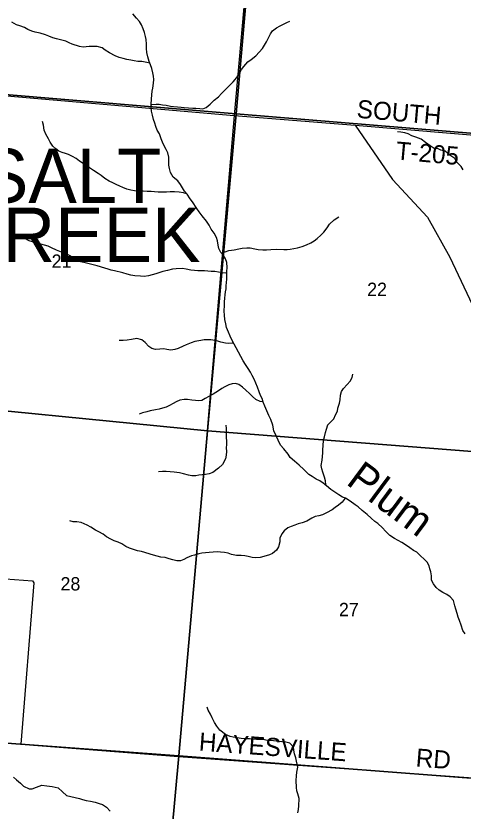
# Model space of a CAD drawing. Extents: x 1643459 to 2064572, y 425441 to 780708.
# Drawn here: x 1882681 to 1890096, y 540058 to 553249 of the extents above; entities that cross this region are included whole.
import ezdxf

# ---------------------------------------------------------------- set-up
doc = ezdxf.new("R2010")
doc.units = 0
for name, color, linetype in [('GM_X_Adjacent_County', 7, 'Continuous'), ('GM_X_Adjacent_County_Text', 7, 'Continuous'), ('GM_X_Interchange_Ramps', 7, 'Continuous'), ('GM_X_Major_River', 7, 'Continuous'), ('GM_X_Major_River_Text', 7, 'Continuous'), ('GM_X_Minor_Lake', 7, 'Continuous'), ('GM_X_Section_Text', 7, 'Continuous'), ('GM_X_State_Route', 7, 'Continuous'), ('GM_X_US_Route', 7, 'Continuous'), ('RD_X_Text', 7, 'Continuous')]:
    doc.layers.add(name, color=color, linetype=linetype)

msp = doc.modelspace()

# ---------------------------------------------------------------- linework, layer by layer
at = {"layer": 'GM_X_Major_River_Text'}
for points in [[(1886775, 556930), (1886302, 551599)], [(1886302, 551599), (1885864, 546504), (1885847, 546308)], [(1888305, 551438), (1891467, 551170)], [(1879216, 549488), (1879604, 549149), (1879778, 549056), (1880622, 548709), (1880711, 548599), (1881054, 547883), (1881016, 546490), (1881007, 545847), (1881023, 545748), (1881063, 545642), (1881112, 545558), (1881150, 545412), (1881261, 544075), (1881263, 544024), (1881311, 544000), (1882955, 543880), (1882979, 543846), (1882763, 541167)], [(1885847, 546308), (1885847, 546308), (1885378, 540966)]]:
    msp.add_lwpolyline(points, dxfattribs=at)
at = {"layer": 'GM_X_Minor_Lake'}
msp.add_lwpolyline([(1877545, 541541), (1882763, 541167), (1885378, 540966), (1890566, 540586), (1891458, 540534), (1891546, 540529), (1892911, 540445), (1894292, 540358), (1896111, 540272)], dxfattribs=at)
at = {"layer": 'GM_X_State_Route'}
for points in [[(1881436, 557422), (1886800, 556947), (1886336, 551627), (1880979, 552071)], [(1886800, 556947), (1891943, 556530), (1891491, 551199), (1886336, 551627)], [(1886336, 551627), (1885858, 546368), (1880583, 546886), (1880979, 552071)], [(1891491, 551199), (1891025, 545962), (1885858, 546368), (1886336, 551627)], [(1880583, 546886), (1885858, 546368), (1885382, 540977), (1880129, 541361)], [(1885858, 546368), (1891025, 545962), (1890589, 540577), (1885382, 540977)], [(1885382, 540977), (1884902, 535726), (1884806, 535732), (1879705, 536104), (1880129, 541361)], [(1885382, 540977), (1890589, 540577), (1890205, 535356), (1890115, 535362), (1884902, 535726)]]:
    msp.add_lwpolyline(points, close=True, dxfattribs=at)
at = {"layer": 'GM_X_US_Route'}
for points in [[(1884789, 553035), (1884763, 553101), (1884731, 553154), (1884681, 553210), (1884620, 553285)], [(1884903, 552467), (1884851, 552477), (1884770, 552491), (1884703, 552492), (1884643, 552502), (1884586, 552513), (1884518, 552525), (1884457, 552542), (1884396, 552560), (1884326, 552589), (1884235, 552636), (1884164, 552680), (1884114, 552717), (1884029, 552740), (1883969, 552740), (1883894, 552739), (1883797, 552731), (1883736, 552740), (1883615, 552781), (1883565, 552801), (1883510, 552828), (1883444, 552848), (1883357, 552869), (1883292, 552887), (1883230, 552914), (1883173, 552936), (1883082, 552963), (1883000, 552982), (1882945, 552994), (1882879, 553023), (1882824, 553059), (1882749, 553084), (1882689, 553102), (1882616, 553147)], [(1884926, 551778), (1884936, 551780), (1885005, 551784), (1885057, 551783), (1885114, 551775), (1885174, 551766), (1885243, 551754), (1885294, 551748), (1885360, 551741), (1885419, 551735), (1885473, 551728), (1885544, 551724), (1885617, 551719), (1885667, 551717), (1885732, 551712), (1885782, 551710), (1885837, 551732), (1885902, 551787), (1885970, 551853), (1886039, 551909), (1886092, 551962), (1886167, 552040), (1886223, 552094), (1886286, 552156), (1886343, 552229), (1886375, 552281), (1886422, 552359), (1886460, 552411), (1886529, 552485), (1886584, 552528), (1886657, 552588), (1886717, 552646), (1886768, 552710), (1886804, 552764), (1886837, 552819), (1886871, 552885), (1886904, 552949), (1886936, 553001), (1887003, 553051), (1887062, 553087), (1887171, 553140), (1887223, 553164)], [(1886940, 546462), (1886908, 546555), (1886876, 546621), (1886840, 546696), (1886808, 546776), (1886782, 546840), (1886764, 546901), (1886739, 546953), (1886715, 547015), (1886687, 547092), (1886661, 547158), (1886631, 547223), (1886599, 547283), (1886569, 547337), (1886534, 547398), (1886490, 547466), (1886452, 547529), (1886410, 547601), (1886333, 547742), (1886301, 547801), (1886269, 547863), (1886235, 547936), (1886204, 548004), (1886172, 548081), (1886160, 548141), (1886148, 548213), (1886140, 548285), (1886136, 548350), (1886139, 548452), (1886141, 548504), (1886147, 548566), (1886153, 548620), (1886159, 548672), (1886166, 548722), (1886170, 548773), (1886174, 548827), (1886178, 548883), (1886176, 548943), (1886176, 549011), (1886182, 549077), (1886179, 549160), (1886155, 549218), (1886122, 549272), (1886080, 549323), (1886048, 549389), (1886036, 549445), (1886024, 549518), (1886010, 549572), (1885966, 549645), (1885921, 549713), (1885883, 549776), (1885839, 549842), (1885770, 549931), (1885718, 549999), (1885680, 550054), (1885607, 550163), (1885569, 550217), (1885521, 550290), (1885478, 550342), (1885446, 550399), (1885412, 550451), (1885368, 550513), (1885289, 550576), (1885245, 550653), (1885227, 550715), (1885215, 550771), (1885217, 550835), (1885215, 550906), (1885201, 550976), (1885173, 551032), (1885133, 551105), (1885112, 551155), (1885088, 551211), (1885060, 551292), (1885026, 551356), (1885002, 551415), (1884984, 551469), (1884962, 551529), (1884944, 551600), (1884930, 551668), (1884926, 551730), (1884926, 551784), (1884928, 551867), (1884934, 551939), (1884941, 551999), (1884949, 552053), (1884963, 552135), (1884967, 552195), (1884961, 552247), (1884953, 552302), (1884933, 552376), (1884913, 552440), (1884893, 552493), (1884867, 552569), (1884851, 552643), (1884845, 552710), (1884845, 552782), (1884839, 552856), (1884829, 552906), (1884811, 552975), (1884789, 553035)], [(1885529, 550278), (1885515, 550296), (1885458, 550314), (1885391, 550325), (1885313, 550329), (1885238, 550328), (1885177, 550326), (1885097, 550323), (1885040, 550323), (1884981, 550330), (1884923, 550334), (1884860, 550337), (1884790, 550339), (1884727, 550342), (1884650, 550348), (1884586, 550359), (1884519, 550377), (1884454, 550404), (1884404, 550422), (1884343, 550455), (1884289, 550481), (1884226, 550510), (1884156, 550554), (1884097, 550603), (1884047, 550637), (1883968, 550684), (1883900, 550727), (1883815, 550789), (1883738, 550838), (1883678, 550881), (1883617, 550919), (1883553, 550952), (1883502, 550968), (1883446, 550983), (1883395, 551007), (1883343, 551042), (1883292, 551088), (1883252, 551157), (1883222, 551211), (1883176, 551290), (1883150, 551354), (1883138, 551438), (1883120, 551499)], [(1890096, 550698), (1890062, 550752), (1889994, 550825), (1889957, 550881), (1889875, 550938), (1889800, 551007), (1889725, 551023), (1889671, 551052), (1889618, 551050), (1889552, 551091), (1889471, 551147), (1889399, 551202), (1889314, 551235), (1889245, 551261), (1889187, 551292), (1889132, 551308), (1889063, 551321), (1889011, 551325)], [(1886085, 549317), (1886151, 549336), (1886213, 549356), (1886298, 549371), (1886377, 549385), (1886434, 549394), (1886508, 549404), (1886567, 549403), (1886642, 549387), (1886698, 549374), (1886773, 549370), (1886836, 549371), (1886908, 549373), (1887007, 549378), (1887126, 549375), (1887177, 549375), (1887231, 549381), (1887290, 549390), (1887349, 549404), (1887429, 549425), (1887502, 549453), (1887573, 549486), (1887624, 549516), (1887676, 549554), (1887737, 549612), (1887785, 549663), (1887840, 549733), (1887879, 549795), (1887958, 549865), (1888034, 549916)], [(1886176, 548981), (1886160, 548983), (1886104, 548988), (1886039, 548998), (1885980, 549007), (1885918, 549009), (1885861, 549013), (1885811, 549018), (1885746, 549020), (1885696, 549021), (1885641, 549023), (1885581, 549034), (1885506, 549050), (1885441, 549057), (1885338, 549055), (1885280, 549046), (1885193, 549026), (1885120, 549007), (1885053, 548987), (1885001, 548972), (1884942, 548952), (1884879, 548936), (1884809, 548925), (1884746, 548931), (1884655, 548940), (1884589, 548951), (1884526, 548965), (1884455, 548986), (1884318, 549021), (1884262, 549033), (1884211, 549050), (1884157, 549064), (1884031, 549101), (1883963, 549122), (1883896, 549136), (1883832, 549151), (1883759, 549171), (1883684, 549206), (1883630, 549242), (1883559, 549279), (1883493, 549311), (1883438, 549332), (1883357, 549363), (1883269, 549403), (1883216, 549428), (1883154, 549446), (1883095, 549463), (1883024, 549481), (1882958, 549502), (1882901, 549520), (1882829, 549557), (1882766, 549584), (1882693, 549612)], [(1886294, 547815), (1886267, 547819), (1886210, 547813), (1886158, 547818), (1886081, 547836), (1886028, 547853), (1885978, 547865), (1885913, 547874), (1885861, 547876), (1885804, 547873), (1885746, 547865), (1885649, 547850), (1885586, 547826), (1885503, 547795), (1885453, 547771), (1885374, 547731), (1885319, 547714), (1885248, 547704), (1885186, 547717), (1885133, 547729), (1885065, 547721), (1884996, 547718), (1884933, 547734), (1884883, 547767), (1884827, 547832), (1884768, 547874), (1884685, 547899), (1884600, 547883), (1884528, 547868), (1884459, 547862), (1884396, 547865)], [(1887845, 546459), (1887954, 546565), (1887981, 546629), (1888011, 546691), (1888019, 546743), (1888046, 546825), (1888056, 546883), (1888062, 546956), (1888081, 547016), (1888113, 547067), (1888176, 547137), (1888224, 547189), (1888255, 547253), (1888269, 547307)], [(1886779, 546849), (1886733, 546853), (1886660, 546885), (1886604, 546934), (1886552, 546983), (1886493, 547043), (1886441, 547092), (1886378, 547132), (1886322, 547151), (1886267, 547147), (1886213, 547127), (1886146, 547096), (1886093, 547068), (1886041, 547028), (1885954, 546977), (1885879, 546933), (1885822, 546900), (1885762, 546870), (1885707, 546864), (1885657, 546869), (1885600, 546875), (1885525, 546886), (1885471, 546888), (1885400, 546873), (1885339, 546847), (1885289, 546817), (1885226, 546786), (1885174, 546760), (1885113, 546742), (1885054, 546725), (1884994, 546715), (1884907, 546700), (1884850, 546680), (1884782, 546664), (1884723, 546643)], [(1886162, 546459), (1886166, 546403), (1886170, 546353), (1886166, 546301), (1886165, 546251), (1886171, 546199), (1886171, 546137), (1886169, 546085), (1886173, 546022), (1886169, 545962), (1886157, 545904), (1886108, 545806), (1886040, 545746), (1885944, 545677), (1885884, 545653), (1885826, 545641), (1885767, 545634), (1885715, 545630), (1885665, 545622), (1885597, 545620), (1885543, 545633), (1885461, 545653), (1885393, 545667), (1885303, 545678), (1885237, 545686), (1885173, 545691), (1885113, 545691), (1885043, 545687)], [(1886958, 546367), (1886940, 546462)], [(1889139, 544475), (1889079, 544511), (1889017, 544549), (1888957, 544582), (1888883, 544632), (1888809, 544701), (1888761, 544759), (1888685, 544828), (1888633, 544862), (1888571, 544918), (1888505, 544977), (1888423, 545043), (1888356, 545108), (1888304, 545138), (1888224, 545197), (1888148, 545247), (1888098, 545267), (1888038, 545306), (1887954, 545360), (1887902, 545395), (1887830, 545453), (1887778, 545499), (1887718, 545538), (1887658, 545564), (1887592, 545607), (1887536, 545643), (1887458, 545722), (1887376, 545798), (1887300, 545861), (1887228, 545923), (1887198, 545981), (1887124, 546070), (1887068, 546130), (1886958, 546367)], [(1887821, 545461), (1887820, 545471), (1887812, 545537), (1887796, 545598), (1887770, 545678), (1887754, 545736), (1887744, 545790), (1887757, 545882), (1887765, 545942), (1887769, 546003), (1887773, 546053), (1887777, 546123), (1887783, 546207), (1887796, 546265), (1887814, 546339), (1887830, 546391), (1887851, 546464)], [(1888141, 545250), (1888093, 545181), (1888029, 545133), (1887977, 545094), (1887927, 545058), (1887831, 545004), (1887766, 544972), (1887706, 544957), (1887644, 544943), (1887588, 544915), (1887506, 544869), (1887430, 544840), (1887362, 544824), (1887305, 544804), (1887245, 544781), (1887191, 544759), (1887129, 544709), (1887093, 544655), (1887059, 544583), (1887056, 544523), (1887036, 544441), (1887002, 544385), (1886936, 544331), (1886886, 544311), (1886794, 544280), (1886733, 544266), (1886649, 544260), (1886599, 544263), (1886531, 544281), (1886477, 544295), (1886415, 544300), (1886341, 544300), (1886257, 544314), (1886201, 544335), (1886139, 544349), (1886073, 544355), (1886019, 544358), (1885951, 544354), (1885885, 544346), (1885826, 544345), (1885762, 544335), (1885712, 544327), (1885640, 544305), (1885590, 544294), (1885516, 544262), (1885466, 544234), (1885410, 544210), (1885350, 544211), (1885285, 544225), (1885221, 544245), (1885157, 544264), (1885085, 544268), (1884961, 544301), (1884905, 544319), (1884819, 544347), (1884763, 544364), (1884697, 544376), (1884633, 544398), (1884567, 544421), (1884503, 544449), (1884437, 544494), (1884377, 544518), (1884309, 544542), (1884253, 544571), (1884185, 544609), (1884127, 544653), (1884057, 544692), (1883999, 544720), (1883923, 544769), (1883865, 544799), (1883763, 544844), (1883693, 544854), (1883631, 544858), (1883573, 544871)], [(1890131, 542999), (1890091, 543055), (1890065, 543143), (1890039, 543220), (1890017, 543274), (1889995, 543334), (1889974, 543406), (1889958, 543462), (1889936, 543553), (1889880, 543613), (1889828, 543652), (1889762, 543684), (1889702, 543722), (1889648, 543769), (1889604, 543827), (1889574, 543887), (1889574, 543963), (1889563, 544026), (1889547, 544078), (1889533, 544128), (1889503, 544186), (1889449, 544239), (1889391, 544291), (1889331, 544353), (1889271, 544382), (1889213, 544426), (1889139, 544475)], [(1887358, 540028), (1887366, 540086), (1887373, 540146), (1887377, 540266), (1887357, 540343), (1887341, 540395), (1887333, 540451), (1887327, 540565), (1887334, 540641), (1887342, 540703), (1887354, 540788), (1887336, 540886), (1887324, 540942), (1887302, 541010), (1887289, 541068), (1887283, 541121), (1887223, 541183), (1887159, 541199), (1887093, 541206), (1886997, 541216), (1886910, 541227), (1886854, 541231), (1886776, 541245), (1886670, 541246), (1886616, 541250), (1886554, 541256), (1886488, 541259), (1886416, 541261), (1886348, 541271), (1886286, 541284), (1886232, 541294), (1886156, 541329), (1886064, 541403), (1886014, 541468), (1885972, 541526), (1885938, 541608), (1885910, 541664), (1885870, 541731), (1885850, 541783)], [(1882639, 540622), (1882691, 540576), (1882757, 540521), (1882809, 540473), (1882903, 540428), (1882953, 540428), (1883022, 540456), (1883110, 540486), (1883196, 540479), (1883282, 540465), (1883334, 540454), (1883384, 540446), (1883454, 540380), (1883518, 540315), (1883594, 540299), (1883666, 540286), (1883734, 540268), (1883786, 540250), (1883848, 540235), (1883918, 540225), (1883994, 540207), (1884064, 540186), (1884116, 540168), (1884184, 540126), (1884244, 540057)]]:
    msp.add_lwpolyline(points, dxfattribs=at)
at = {"layer": 'RD_X_Text'}
msp.add_lwpolyline([(1880995, 552056), (1886302, 551599), (1888305, 551438), (1888926, 550537), (1889506, 549910), (1889875, 549245), (1890997, 546871), (1891088, 546815), (1893251, 545376), (1895197, 544046), (1895512, 543746), (1895582, 543637), (1895713, 543427), (1895886, 543052), (1895947, 542897)], dxfattribs=at)

# ---------------------------------------------------------------- texts
at = {"layer": 'GM_X_Adjacent_County'}
for s, p in [('21', (1883273, 549070)), ('22', (1888505, 548603)), ('28', (1883421, 543718)), ('27', (1888038, 543291))]:
    msp.add_text(s, height=221, rotation=0, dxfattribs=at).set_placement(p)
at = {"layer": 'GM_X_Adjacent_County_Text'}
for s, p in [('SALT', (1882085, 550148)), ('CREEK', (1881594, 549168))]:
    msp.add_text(s, height=900, rotation=0, dxfattribs=at).set_placement(p)
at = {"layer": 'GM_X_Interchange_Ramps'}
msp.add_text('Plum', height=500, rotation=323.4482, dxfattribs=at).set_placement((1888138, 545492))
at = {"layer": 'GM_X_Major_River'}
for s, rotation, p in [('SOUTH', 355.0485, (1888324, 551561)), ('T-205', 354.933, (1888971, 550868))]:
    msp.add_text(s, height=300, rotation=rotation, dxfattribs=at).set_placement(p)
at = {"layer": 'GM_X_Section_Text'}
for s, rotation, p in [('HAYESVILLE', 355.7881, (1885708, 541063)), ('RD', 355.5632, (1889304, 540799))]:
    msp.add_text(s, height=300, rotation=rotation, dxfattribs=at).set_placement(p)

doc.saveas('drawing.dxf')
